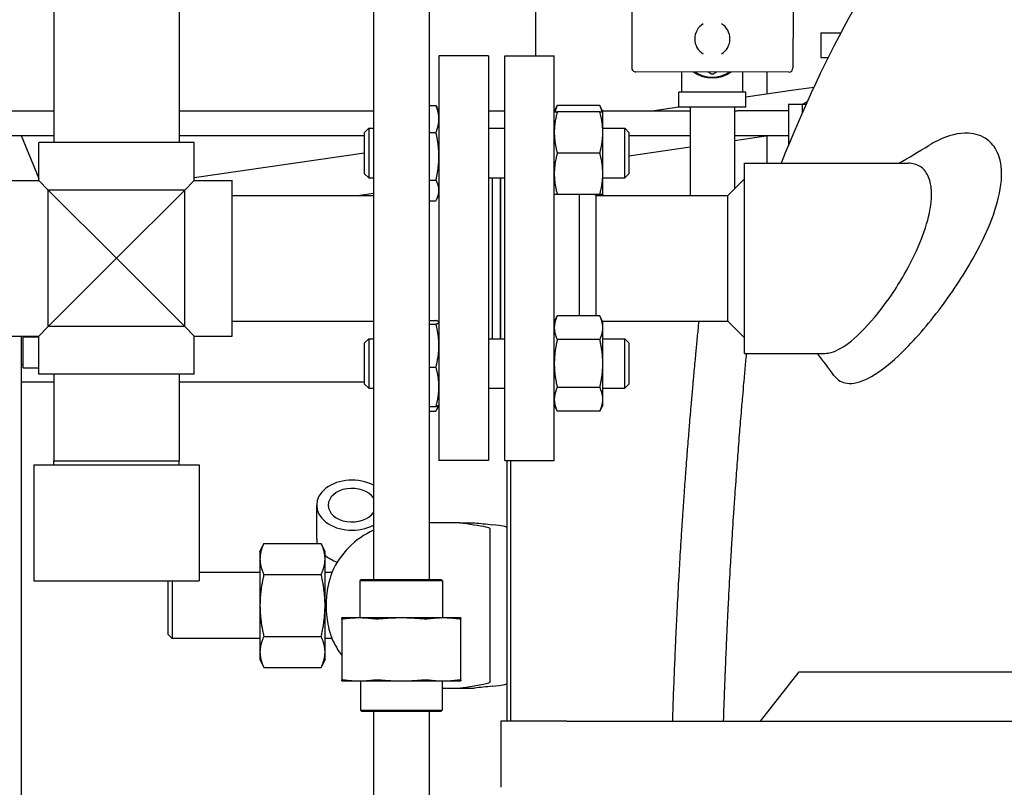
# Model space of a CAD drawing. Header units: inches. Extents: x 18 to 846, y -44 to 561.
# Tile 305 of 642: x 314 to 329, y 466 to 478. Entities that reach past the tile are written whole.
import ezdxf

# ---------------------------------------------------------------- set-up
doc = ezdxf.new("R2010")
doc.units = ezdxf.units.IN
doc.header["$LTSCALE"] = 24
doc.header["$MEASUREMENT"] = 0
doc.layers.add('Dimension (ANSI)', color=7, linetype='Continuous', lineweight=25)
doc.layers.add('Visible (ANSI)', color=7, linetype='Continuous', lineweight=30)
doc.styles.add('Note Text (ANSI)', font='tahoma.ttf')
doc.dimstyles.new('SB Fraction-16 (ANSI)', dxfattribs={"dimscale": 24, "dimtxt": 0.125, "dimasz": 0.098425, "dimexe": 0.125, "dimexo": 0.0625, "dimgap": 0.031496, "dimtad": 0, "dimtih": 1, "dimtoh": 1, "dimdec": 4, "dimrnd": 1e-08, "dimzin": 0, "dimdsep": 46, "dimlunit": 5, "dimtxsty": 'Note Text (ANSI)', "dimcen": 0.09, "dimdle": 0.393701, "dimclrd": 256, "dimclre": 256, "dimclrt": 256, "dimadec": 0, "dimazin": 3, "dimtfac": 0.96, "dimtofl": 0, "dimtmove": 0, "dimatfit": 3, "dimfxl": 1, "dimfrac": 2, "dimtolj": 1, "dimtzin": 12, "dimlwd": -1, "dimlwe": -1, "dimarcsym": 0})

# ---------------------------------------------------------------- blocks, each defined once
blk = doc.blocks.new('*D18')
at = {"layer": 'Defpoints', "color": 0, "transparency": 16777216}
for p in [(336.178, 524.056), (247.36, 404.056), (336.178, 404.056)]:
    blk.add_point(p, dxfattribs=at)
at = {"layer": 'Dimension (ANSI)', "transparency": 16777216}
for p, q in [((334.678, 524.056), (244.36, 524.056)), ((247.36, 521.694), (247.36, 466.375)), ((247.36, 406.419), (247.36, 461.738)), ((334.678, 404.056), (244.36, 404.056))]:
    blk.add_line(p, q, dxfattribs=at)
for points in [[(246.966, 521.694), (247.753, 521.694), (247.36, 524.056)], [(246.966, 406.419), (247.753, 406.419), (247.36, 404.056)]]:
    blk.add_solid(points, dxfattribs=at)
at = {"layer": 'Dimension (ANSI)', "transparency": 16777216, "insert": (244.292, 465.619), "char_height": 3, "attachment_point": 1, "style": 'Note Text (ANSI)'}
blk.add_mtext('\\A1;120', dxfattribs=at)

msp = doc.modelspace()

# ---------------------------------------------------------------- linework, layer by layer
at = {"layer": 'Visible (ANSI)'}
for p, q in [((319.12813, 484.1208), (319.12813, 469.2013)), ((319.96813, 484.1208), (319.96813, 469.2013)), ((314.29013, 478.9313), (314.29013, 475.8063)), ((316.19013, 478.9313), (316.19013, 475.8063)), ((321.57643, 478.45732), (321.57643, 477.1163)), ((323.03391, 477.84151), (323.03312, 476.93901)), ((325.47391, 477.83936), (325.47312, 476.93686)), ((325.89531, 477.46673), (325.89495, 477.09173)), ((325.89531, 477.46673), (326.19671, 477.46645)), ((320.11763, 477.1163), (320.11763, 470.9963)), ((320.86763, 477.1163), (320.11763, 477.1163)), ((320.86763, 477.1163), (320.86763, 470.9963)), ((321.11263, 470.9963), (321.11263, 477.1163)), ((321.11263, 477.1163), (321.86263, 477.1163)), ((321.86263, 470.9963), (321.86263, 477.1163)), ((325.89495, 477.09173), (326.00467, 477.09163)), ((325.41006, 476.87392), (323.09606, 476.87595)), ((323.79343, 476.57044), (323.79343, 476.87534)), ((324.71343, 476.57044), (324.71343, 476.87453)), ((325.07643, 476.87421), (325.07643, 476.5379)), ((325.78813, 476.64198), (325.48538, 476.5977)), ((324.75843, 476.57044), (323.74843, 476.57044)), ((323.74843, 476.34044), (323.74843, 476.57044)), ((325.48538, 476.5977), (324.75843, 476.49139)), ((324.75843, 476.34044), (324.75843, 476.57044)), ((319.96813, 476.36696), (320.07254, 476.36696)), ((320.11763, 476.27229), (320.08559, 476.34098)), ((321.86263, 476.27229), (321.90771, 476.36898)), ((322.55154, 476.36898), (321.90771, 476.36898)), ((322.59663, 476.27229), (322.55154, 476.36898)), ((323.74843, 476.34369), (323.37591, 476.28922)), ((324.75843, 476.34044), (323.74843, 476.34044)), ((323.91593, 476.34044), (323.91593, 475.0063)), ((324.59093, 476.34044), (324.59093, 475.1071)), ((325.6099, 476.38297), (325.40693, 476.38297)), ((325.40693, 476.38297), (325.40693, 475.77094)), ((325.6099, 476.38297), (325.6099, 476.24826)), ((325.66974, 476.38297), (325.6099, 476.38297)), ((325.61457, 476.38297), (325.6891, 476.426)), ((310.80328, 476.28922), (314.29013, 476.28922)), ((316.19013, 476.28922), (319.12813, 476.28922)), ((320.10974, 476.28922), (320.11763, 476.28922)), ((320.86763, 476.28922), (321.11263, 476.28922)), ((321.86263, 476.28922), (321.87052, 476.28922)), ((322.55154, 476.27229), (321.90771, 476.27229)), ((322.58874, 476.28922), (323.91593, 476.28922)), ((322.59663, 475.95979), (322.59663, 476.27229)), ((324.59093, 476.28922), (324.62843, 476.28922)), ((325.40693, 476.28922), (324.62843, 476.28922)), ((310.80328, 475.91422), (314.29013, 475.91422)), ((313.79849, 475.91422), (314.06463, 475.26406)), ((316.19013, 475.91422), (318.99263, 475.91422)), ((318.99263, 475.95979), (319.05513, 476.02229)), ((318.99263, 475.33479), (318.99263, 475.95979)), ((319.05513, 476.02229), (319.05513, 475.27229)), ((319.05513, 476.02229), (319.12813, 476.02229)), ((319.96813, 475.96041), (320.07254, 475.96041)), ((320.86763, 476.02229), (321.11263, 476.02229)), ((322.59663, 476.02229), (322.93013, 476.02229)), ((322.59663, 475.33479), (322.59663, 475.95979)), ((322.93013, 475.27229), (322.93013, 476.02229)), ((322.99263, 475.95979), (322.93013, 476.02229)), ((322.99263, 475.95979), (322.99263, 475.33479)), ((322.99263, 475.91422), (323.91593, 475.91422)), ((325.1309, 475.91422), (324.59093, 475.83525)), ((324.59093, 475.91422), (324.62843, 475.91422)), ((324.62843, 475.91422), (325.40693, 475.91422)), ((325.07643, 475.90625), (325.07643, 475.4938)), ((316.41563, 475.8063), (314.06463, 475.8063)), ((314.06463, 475.2318), (314.06463, 475.8063)), ((316.41563, 475.2318), (316.41563, 475.8063)), ((318.99263, 475.64821), (316.41563, 475.27135)), ((322.55154, 475.64729), (321.90771, 475.64729)), ((323.91593, 475.73654), (322.99263, 475.60152)), ((324.74013, 472.6188), (324.74013, 475.4938)), ((324.74013, 475.4938), (327.21691, 475.4938)), ((318.99263, 475.33479), (319.05513, 475.27229)), ((322.59663, 475.02229), (322.59663, 475.33479)), ((322.99263, 475.33479), (322.93013, 475.27229)), ((313.49013, 475.2318), (314.06463, 475.2318)), ((314.06463, 475.2318), (314.20813, 475.0883)), ((316.27213, 475.0883), (316.41563, 475.2318)), ((316.41563, 475.2318), (316.99013, 475.2318)), ((316.99013, 472.8808), (316.99013, 475.2318)), ((319.05513, 475.27229), (319.12813, 475.27229)), ((319.96813, 475.24074), (320.07254, 475.24074)), ((320.86763, 475.27229), (321.11263, 475.27229)), ((320.92763, 472.84031), (320.92763, 475.27229)), ((321.04763, 472.84031), (321.04763, 475.27229)), ((321.05263, 472.84031), (321.05263, 475.27229)), ((322.59663, 475.27229), (322.93013, 475.27229)), ((324.49013, 475.0063), (324.74013, 475.2563)), ((316.27213, 475.0883), (314.20813, 475.0883)), ((314.20813, 475.0883), (315.24013, 474.0563)), ((314.20813, 473.0243), (314.20813, 475.0883)), ((315.24013, 474.0563), (316.27213, 475.0883)), ((316.27213, 473.0243), (316.27213, 475.0883)), ((316.99013, 475.0063), (319.12813, 475.0063)), ((319.12813, 475.03638), (318.92248, 475.0063)), ((320.11763, 475.02229), (320.08559, 474.9536)), ((322.55154, 475.02229), (321.90771, 475.02229)), ((322.24263, 473.187), (322.24263, 475.02229)), ((322.49263, 475.0063), (322.47664, 475.02229)), ((322.49263, 475.0063), (324.49013, 475.0063)), ((322.49263, 475.0063), (322.49263, 474.0563)), ((322.59663, 475.02229), (322.58917, 475.0063)), ((324.49013, 474.0563), (324.49013, 475.0063)), ((319.96813, 474.92762), (320.07254, 474.92762)), ((315.24013, 474.0563), (314.20813, 473.0243)), ((316.27213, 473.0243), (315.24013, 474.0563)), ((322.49263, 474.0563), (322.49263, 473.187)), ((324.49013, 473.1063), (324.49013, 474.0563)), ((316.99013, 473.1063), (319.12813, 473.1063)), ((319.96813, 473.11554), (320.07254, 473.11554)), ((319.96813, 473.06159), (320.07254, 473.06159)), ((320.11763, 473.09031), (320.11681, 473.09207)), ((321.86263, 473.09031), (321.90771, 473.187)), ((322.55154, 473.187), (321.90771, 473.187)), ((322.59663, 473.09031), (322.55154, 473.187)), ((322.58917, 473.1063), (324.49013, 473.1063)), ((322.59663, 473.00658), (322.59663, 473.09031)), ((324.49013, 473.1063), (324.74013, 472.8563)), ((314.20813, 473.0243), (314.06463, 472.8808)), ((316.27213, 473.0243), (314.20813, 473.0243)), ((316.41563, 472.8808), (316.27213, 473.0243)), ((322.59663, 472.46531), (322.59663, 473.00658)), ((313.49013, 472.8808), (314.06463, 472.8808)), ((313.80343, 455.2318), (313.80343, 472.8808)), ((313.82843, 472.86891), (313.82843, 472.8808)), ((313.82843, 472.86891), (314.06463, 472.86891)), ((313.82843, 472.40016), (313.82843, 472.86891)), ((314.06463, 472.3063), (314.06463, 472.8808)), ((316.41563, 472.3063), (316.41563, 472.8808)), ((316.41563, 472.8808), (316.99013, 472.8808)), ((318.99263, 472.77781), (319.05513, 472.84031)), ((318.99263, 472.15281), (318.99263, 472.77781)), ((319.05513, 472.84031), (319.05513, 472.09031)), ((319.05513, 472.84031), (319.12813, 472.84031)), ((320.86763, 472.84031), (321.11263, 472.84031)), ((322.55154, 472.82616), (321.90771, 472.82616)), ((322.59663, 472.84031), (322.93013, 472.84031)), ((322.93013, 472.09031), (322.93013, 472.84031)), ((322.99263, 472.77781), (322.93013, 472.84031)), ((322.99263, 472.77781), (322.99263, 472.15281)), ((324.74013, 472.6188), (325.95755, 472.6188)), ((322.59663, 471.92405), (322.59663, 472.46531)), ((313.82843, 472.44703), (313.80343, 472.44703)), ((313.82843, 472.40016), (314.06463, 472.40016)), ((319.96813, 472.41137), (320.07254, 472.41137)), ((313.80343, 472.19079), (314.29013, 472.19079)), ((316.41563, 472.3063), (314.06463, 472.3063)), ((314.29013, 472.3063), (314.29013, 470.9938)), ((316.19013, 472.3063), (316.19013, 470.9938)), ((316.19013, 472.19079), (318.99263, 472.19079)), ((318.99263, 472.15281), (319.05513, 472.09031)), ((319.05513, 472.09031), (319.12813, 472.09031)), ((320.86763, 472.09031), (321.11263, 472.09031)), ((322.55154, 472.10447), (321.90771, 472.10447)), ((322.59663, 472.09031), (322.93013, 472.09031)), ((322.99263, 472.15281), (322.93013, 472.09031)), ((322.59663, 471.84031), (322.59663, 471.92405)), ((319.96813, 471.81509), (320.07254, 471.81509)), ((319.96813, 471.74564), (320.07254, 471.74564)), ((320.11681, 471.83856), (320.08559, 471.77162)), ((320.11763, 471.84031), (320.11681, 471.83856)), ((321.86263, 471.84031), (321.90771, 471.74362)), ((322.55154, 471.74362), (321.90771, 471.74362)), ((322.59663, 471.84031), (322.55154, 471.74362)), ((314.29013, 470.9938), (316.19013, 470.9938)), ((314.29176, 470.9313), (314.29013, 470.9938)), ((316.18849, 470.9313), (316.19013, 470.9938)), ((320.86763, 470.9963), (320.11763, 470.9963)), ((321.11263, 470.9963), (321.86263, 470.9963)), ((321.14458, 470.99624), (321.14458, 467.0563)), ((321.20708, 467.0563), (321.20708, 470.99625)), ((313.99013, 470.9313), (316.49013, 470.9313)), ((313.99013, 470.9313), (313.99013, 469.1813)), ((316.49013, 470.9313), (316.49013, 469.1813)), ((318.26793, 469.80833), (318.26793, 470.32311)), ((320.43152, 470.0563), (319.96812, 470.0563)), ((320.43152, 470.0563), (320.65784, 470.0563)), ((320.89458, 469.61929), (320.89458, 469.95925)), ((317.41058, 469.6188), (317.46919, 469.7445)), ((317.46919, 469.7445), (318.33597, 469.7445)), ((318.39458, 469.6188), (318.33597, 469.7445)), ((317.41058, 469.6188), (317.41058, 469.50995)), ((317.41058, 469.50995), (317.41058, 468.8063)), ((318.39458, 469.50995), (318.39458, 469.6188)), ((318.39458, 468.8063), (318.39458, 469.50995)), ((320.89458, 467.99331), (320.89458, 469.61929)), ((317.41058, 469.3063), (316.49013, 469.3063)), ((317.46919, 469.2754), (318.33597, 469.2754)), ((318.49894, 469.3063), (318.39458, 469.3063)), ((318.94396, 469.2013), (318.92313, 469.18047)), ((318.94396, 469.2013), (320.15229, 469.2013)), ((320.15229, 469.2013), (320.17313, 469.18047)), ((313.99013, 469.1813), (316.49013, 469.1813)), ((316.01958, 468.3688), (316.01958, 469.1813)), ((316.08208, 469.1813), (316.08208, 468.3063)), ((320.17313, 469.18047), (318.92313, 469.18047)), ((318.92313, 469.18047), (318.92313, 468.6178)), ((320.17313, 469.18047), (320.17313, 468.6178)), ((317.41058, 468.8063), (317.41058, 468.10266)), ((318.39458, 468.10266), (318.39458, 468.8063)), ((318.91173, 468.6178), (318.64813, 468.6178)), ((318.64813, 468.60292), (318.64813, 467.68018)), ((319.54813, 468.6178), (318.91173, 468.6178)), ((320.18452, 468.6178), (319.54813, 468.6178)), ((320.44813, 468.6178), (320.18452, 468.6178)), ((320.44813, 467.68018), (320.44813, 468.60292)), ((316.01958, 468.3688), (316.08208, 468.3063)), ((317.41058, 468.3063), (316.08208, 468.3063)), ((317.46919, 468.33721), (318.33597, 468.33721)), ((318.49894, 468.3063), (318.39458, 468.3063)), ((317.41058, 468.10266), (317.41058, 467.9938)), ((318.39458, 467.9938), (318.39458, 468.10266)), ((317.41058, 467.9938), (317.46919, 467.86811)), ((317.46919, 467.86811), (318.33597, 467.86811)), ((318.39458, 467.9938), (318.33597, 467.86811)), ((320.89458, 467.65335), (320.89458, 467.99331)), ((324.9809, 467.0563), (325.5693, 467.80153)), ((325.5693, 467.80153), (333.05343, 467.80153)), ((318.64813, 467.6653), (318.91173, 467.6653)), ((318.91173, 467.6653), (319.54813, 467.6653)), ((318.92938, 467.6653), (318.92938, 467.22214)), ((319.54813, 467.6653), (320.18452, 467.6653)), ((320.16687, 467.5563), (320.43152, 467.5563)), ((320.16688, 467.6653), (320.16688, 467.22214)), ((320.18452, 467.6653), (320.44813, 467.6653)), ((320.43152, 467.5563), (320.65784, 467.5563)), ((318.92938, 467.22214), (320.16688, 467.22214)), ((318.95021, 467.2013), (318.92938, 467.22214)), ((320.14604, 467.2013), (318.95021, 467.2013)), ((319.12813, 467.2013), (319.12813, 465.1813)), ((319.96813, 467.2013), (319.96813, 465.1813)), ((320.14604, 467.2013), (320.16688, 467.22214)), ((322.05343, 467.0563), (321.05343, 467.0563)), ((321.05343, 467.0563), (321.05343, 466.0563)), ((322.05343, 467.0563), (332.05343, 467.0563))]:
    msp.add_line(p, q, dxfattribs=at)
for centre, radius, start, end in [((324.2535, 477.37494), 0.2665, 121.069685, 238.829657), ((324.2535, 477.37494), 0.2665, 301.069685, 58.829657), ((323.09612, 476.93895), 0.063, 179.949671, 269.949671), ((325.41012, 476.93692), 0.063, 269.949671, 359.949671), ((324.25343, 477.29044), 0.505, 235.312951, 304.586391), ((324.25343, 477.29044), 0.49213, 237.546258, 302.353085), ((324.25343, 477.29044), 0.44291, 267.905473, 272.094527), ((324.25343, 477.29055), 0.44303, 270, 271.960645), ((319.64458, 468.8063), 1.25, 114.403737, 156.421822), ((319.64458, 468.8063), 1.25, 203.578178, 217.139886)]:
    msp.add_arc(centre, radius, start, end, dxfattribs=at)
for centre, major_axis, ratio, start_param, end_param in [((318.80343, 470.32311), (-0.5355, 0), 0.7070977, 4.06093246, 8.50543816), ((318.80343, 470.32311), (-0.3595, 0), 0.7070977, 3.58523782, 8.98113279), ((329.54458, 470.23621), (-9.65, 0), 0.04782887, 0.40039701, 0.46748636), ((319.14458, 469.9851), (2, 0), 0.04782887, 0, 0.46748636), ((318.80343, 469.80833), (-0.5355, 0), 0.7070977, 0, 0.16937943), ((318.80343, 469.80833), (0.5355, 0), 0.7070977, 3.84369353, 4.28494448), ((329.54458, 467.3764), (9.65, 0), 0.04782887, 2.67410629, 2.74119564), ((319.14458, 467.6275), (-2, 0), 0.04782887, 2.67410629, 3.14159265)]:
    msp.add_ellipse(centre, major_axis=major_axis, ratio=ratio, start_param=start_param, end_param=end_param, dxfattribs=at)
for points, knots in [([(333.05343, 482.8063), (332.49443, 482.8063), (331.93582, 482.71624), (330.80616, 482.3523), (330.23772, 482.06534), (329.06787, 481.25911), (328.47494, 480.71045), (327.37033, 479.41229), (326.85841, 478.66249), (325.99164, 477.10899), (325.62486, 476.32784), (325.29524, 475.4938)], [0, 0, 0, 0, 0.159713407, 0.159713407, 0.331843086, 0.331843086, 0.531261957, 0.531261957, 0.730680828, 0.730680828, 0.901923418, 0.901923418, 0.901923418, 0.901923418]), ([(324.22812, 476.85044), (324.22855, 476.8502), (324.22898, 476.84996), (324.23187, 476.84858), (324.23461, 476.84791), (324.23724, 476.84782)], [-0.1074861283, -0.1074861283, -0.1074861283, -0.1074861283, -0.1038007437, -0.1038007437, -0.0837365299, -0.0837365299, -0.0837365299, -0.0837365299]), ([(324.26962, 476.84782), (324.27225, 476.84791), (324.27499, 476.84858), (324.27787, 476.84996), (324.27831, 476.8502), (324.27874, 476.85044)], [-0.241402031, -0.241402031, -0.241402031, -0.241402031, -0.2213378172, -0.2213378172, -0.2176524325, -0.2176524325, -0.2176524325, -0.2176524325]), ([(326.09125, 472.2863), (326.09421, 472.28229), (326.09721, 472.27837), (326.10027, 472.27456), (326.15111, 472.21107), (326.21544, 472.17559), (326.38206, 472.15452), (326.48822, 472.18121), (326.74769, 472.3113), (326.90492, 472.42992), (327.26701, 472.76807), (327.47521, 473.0034), (327.86633, 473.51723), (328.04398, 473.78378), (328.29228, 474.22369), (328.38178, 474.40275), (328.52761, 474.7616), (328.58256, 474.93932), (328.61715, 475.14934), (328.6224, 475.19174), (328.62751, 475.2568), (328.62872, 475.28018), (328.62969, 475.32251), (328.62965, 475.34157), (328.62848, 475.38298), (328.62713, 475.40514), (328.62123, 475.46677), (328.61497, 475.50472), (328.59561, 475.58531), (328.58125, 475.62646), (328.52647, 475.74303), (328.47532, 475.80479), (328.33255, 475.91149), (328.2335, 475.9429), (327.98174, 475.95565), (327.82126, 475.91562), (327.61547, 475.81443), (327.57226, 475.79047), (327.52893, 475.76378)], [34.23364595, 34.23364595, 34.23364595, 34.23364595, 34.32286471, 34.32286471, 34.32286471, 35.80728506, 35.80728506, 37.60739687, 37.60739687, 39.81655036, 39.81655036, 42.48412048, 42.48412048, 44.96809272, 44.96809272, 46.58270325, 46.58270325, 48.21651639, 48.21651639, 48.64198315, 48.64198315, 48.88711474, 48.88711474, 49.09407152, 49.09407152, 49.34477196, 49.34477196, 49.80897703, 49.80897703, 50.38965513, 50.38965513, 51.61412338, 51.61412338, 53.26402451, 53.26402451, 55.49633706, 55.49633706, 56.0851961, 56.0851961, 56.0851961, 56.0851961]), ([(325.95755, 472.6188), (325.98747, 472.6188), (326.01922, 472.62371), (326.14334, 472.65909), (326.24477, 472.71875), (326.48156, 472.9093), (326.61922, 473.05237), (326.89449, 473.39483), (327.03275, 473.59597), (327.24563, 473.96644), (327.32721, 474.12846), (327.4575, 474.44432), (327.50729, 474.59634), (327.54946, 474.79722), (327.55823, 474.85228), (327.56636, 474.93222), (327.56822, 474.95865), (327.56991, 475.005), (327.57008, 475.02515), (327.56916, 475.06701), (327.56792, 475.08853), (327.56257, 475.14442), (327.55708, 475.17731), (327.5405, 475.24483), (327.52854, 475.27821), (327.48418, 475.36885), (327.44387, 475.4141), (327.34375, 475.47809), (327.28287, 475.4938), (327.21691, 475.4938)], [25.93316069, 25.93316069, 25.93316069, 25.93316069, 26.50415136, 26.50415136, 28.06105512, 28.06105512, 29.95158226, 29.95158226, 31.8756514, 31.8756514, 33.24013465, 33.24013465, 34.51222831, 34.51222831, 35.01397029, 35.01397029, 35.27115999, 35.27115999, 35.47761363, 35.47761363, 35.71133356, 35.71133356, 36.10564474, 36.10564474, 36.58155263, 36.58155263, 37.5521907, 37.5521907, 38.61249984, 38.61249984, 38.61249984, 38.61249984]), ([(324.04776, 473.1063), (324.045, 473.07893), (324.04221, 473.05103), (324.03938, 473.02262), (324.03862, 473.01503), (324.03786, 473.0074), (324.0371, 472.99974), (324.03353, 472.96385), (324.02991, 472.92717), (324.02624, 472.88973), (324.02247, 472.85134), (324.01865, 472.81213), (324.01478, 472.77212), (324.01394, 472.76339), (324.01309, 472.75462), (324.01224, 472.74581), (324.00882, 472.71034), (324.00537, 472.67429), (324.00189, 472.63768), (324.00101, 472.62838), (324.00012, 472.61905), (323.99923, 472.60968), (323.99567, 472.57209), (323.99208, 472.53393), (323.98846, 472.4952), (323.98405, 472.44803), (323.97959, 472.39991), (323.9751, 472.35092), (323.97415, 472.34056), (323.97319, 472.33016), (323.97224, 472.31973), (323.9686, 472.27995), (323.96494, 472.23961), (323.96127, 472.19877), (323.96091, 472.19479), (323.96055, 472.19081), (323.9602, 472.18682), (323.95958, 472.17995), (323.95896, 472.17306), (323.95834, 472.16616), (323.95507, 472.1296), (323.95178, 472.09265), (323.94848, 472.05534), (323.94187, 471.9805), (323.93521, 471.90392), (323.92852, 471.82579), (323.92751, 471.81408), (323.92651, 471.80233), (323.92551, 471.79054), (323.92021, 471.72844), (323.91491, 471.6654), (323.9096, 471.60152), (323.90886, 471.59261), (323.90812, 471.58367), (323.90738, 471.57473), (323.90711, 471.57151), (323.90685, 471.56828), (323.90658, 471.56506), (323.9034, 471.52655), (323.90021, 471.48771), (323.89703, 471.44855), (323.88848, 471.34341), (323.87994, 471.23597), (323.87145, 471.12651), (323.87046, 471.11384), (323.86948, 471.10114), (323.8685, 471.08841), (323.86773, 471.07851), (323.86697, 471.06859), (323.86621, 471.05865), (323.86158, 470.9985), (323.85698, 470.93773), (323.85239, 470.87637), (323.85143, 470.86357), (323.85048, 470.85073), (323.84952, 470.83788), (323.84156, 470.73071), (323.83366, 470.62181), (323.82587, 470.51135), (323.82216, 470.45879), (323.81846, 470.40584), (323.8148, 470.35255), (323.81392, 470.33972), (323.81303, 470.32687), (323.81215, 470.31399), (323.80686, 470.23657), (323.80162, 470.15843), (323.79644, 470.07963), (323.7956, 470.06687), (323.79477, 470.05409), (323.79393, 470.0413), (323.79167, 470.00663), (323.78942, 469.97183), (323.78718, 469.93692), (323.77825, 469.79766), (323.76951, 469.65623), (323.76101, 469.51305), (323.76027, 469.50072), (323.75954, 469.48839), (323.75882, 469.47604), (323.75775, 469.45802), (323.7567, 469.43998), (323.75564, 469.42191), (323.75403, 469.39428), (323.75243, 469.36659), (323.75083, 469.33884), (323.74857, 469.29936), (323.74632, 469.25975), (323.74409, 469.22002), (323.74342, 469.20807), (323.74275, 469.19612), (323.74208, 469.18415), (323.73356, 469.03126), (323.72533, 468.8765), (323.71743, 468.72022), (323.71587, 468.68937), (323.71432, 468.65846), (323.71279, 468.62749), (323.71224, 468.61641), (323.71169, 468.60532), (323.71115, 468.59423), (323.70682, 468.50628), (323.7026, 468.41784), (323.69849, 468.32895), (323.698, 468.31838), (323.69751, 468.3078), (323.69703, 468.29722), (323.69378, 468.22646), (323.6906, 468.15543), (323.6875, 468.08415), (323.68222, 467.96303), (323.67715, 467.84111), (323.6723, 467.71852), (323.67193, 467.70915), (323.67156, 467.69976), (323.67119, 467.69038), (323.6704, 467.67028), (323.66962, 467.65017), (323.66884, 467.63004), (323.66633, 467.56477), (323.66387, 467.49932), (323.66148, 467.43371), (323.66116, 467.4249), (323.66084, 467.4161), (323.66052, 467.40729), (323.6602, 467.39859), (323.65989, 467.38989), (323.65958, 467.38118), (323.65571, 467.27337), (323.65201, 467.16503), (323.6485, 467.0563)], [0.778215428, 0.778215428, 0.778215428, 0.778215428, 0.781110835, 0.781110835, 0.781110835, 0.781884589, 0.781884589, 0.781884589, 0.78550723, 0.78550723, 0.78550723, 0.789220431, 0.789220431, 0.789220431, 0.790030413, 0.790030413, 0.790030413, 0.793293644, 0.793293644, 0.793293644, 0.794122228, 0.794122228, 0.794122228, 0.797447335, 0.797447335, 0.797447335, 0.80149702, 0.80149702, 0.80149702, 0.802353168, 0.802353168, 0.802353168, 0.805616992, 0.805616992, 0.805616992, 0.805934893, 0.805934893, 0.805934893, 0.806482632, 0.806482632, 0.806482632, 0.809385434, 0.809385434, 0.809385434, 0.81520909, 0.81520909, 0.81520909, 0.816082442, 0.816082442, 0.816082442, 0.820684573, 0.820684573, 0.820684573, 0.821326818, 0.821326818, 0.821326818, 0.821557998, 0.821557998, 0.821557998, 0.824318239, 0.824318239, 0.824318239, 0.831729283, 0.831729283, 0.831729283, 0.832587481, 0.832587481, 0.832587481, 0.833255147, 0.833255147, 0.833255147, 0.837297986, 0.837297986, 0.837297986, 0.838141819, 0.838141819, 0.838141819, 0.845175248, 0.845175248, 0.845175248, 0.848522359, 0.848522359, 0.848522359, 0.849328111, 0.849328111, 0.849328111, 0.854175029, 0.854175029, 0.854175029, 0.854960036, 0.854960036, 0.854960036, 0.857087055, 0.857087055, 0.857087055, 0.865571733, 0.865571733, 0.865571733, 0.86630193, 0.86630193, 0.86630193, 0.867367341, 0.867367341, 0.867367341, 0.868996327, 0.868996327, 0.868996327, 0.871313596, 0.871313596, 0.871313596, 0.872010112, 0.872010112, 0.872010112, 0.880909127, 0.880909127, 0.880909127, 0.882665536, 0.882665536, 0.882665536, 0.883293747, 0.883293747, 0.883293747, 0.88827426, 0.88827426, 0.88827426, 0.888866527, 0.888866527, 0.888866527, 0.892826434, 0.892826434, 0.892826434, 0.899554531, 0.899554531, 0.899554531, 0.900069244, 0.900069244, 0.900069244, 0.901171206, 0.901171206, 0.901171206, 0.904744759, 0.904744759, 0.904744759, 0.905224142, 0.905224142, 0.905224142, 0.905697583, 0.905697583, 0.905697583, 0.911560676, 0.911560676, 0.911560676, 0.911560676]), ([(324.76713, 472.6188), (324.7669, 472.61631), (324.76666, 472.61382), (324.76643, 472.61132), (324.76603, 472.60702), (324.76562, 472.60272), (324.76522, 472.5984), (324.76452, 472.59098), (324.76382, 472.58353), (324.76313, 472.57608), (324.75944, 472.53657), (324.75573, 472.49668), (324.75203, 472.45647), (324.7446, 472.37579), (324.73711, 472.29322), (324.72961, 472.20912), (324.72848, 472.1965), (324.72735, 472.18386), (324.72623, 472.17118), (324.7203, 472.10436), (324.71436, 472.03662), (324.70844, 471.96817), (324.70761, 471.95862), (324.70679, 471.94906), (324.70596, 471.93948), (324.70566, 471.93603), (324.70537, 471.93258), (324.70507, 471.92912), (324.70152, 471.88789), (324.69797, 471.8463), (324.69443, 471.80437), (324.6849, 471.6918), (324.67539, 471.57677), (324.66597, 471.45999), (324.66488, 471.44646), (324.66379, 471.43292), (324.6627, 471.41935), (324.66185, 471.40879), (324.66101, 471.39822), (324.66016, 471.38763), (324.65504, 471.32353), (324.64994, 471.25878), (324.64487, 471.19344), (324.64381, 471.1798), (324.64275, 471.16614), (324.64169, 471.15245), (324.63288, 471.03836), (324.62417, 470.92256), (324.61559, 470.80549), (324.6115, 470.74978), (324.60744, 470.69366), (324.60341, 470.63718), (324.60244, 470.62358), (324.60147, 470.60997), (324.6005, 470.59633), (324.59468, 470.51429), (324.58893, 470.43152), (324.58324, 470.34817), (324.58232, 470.33467), (324.58141, 470.32116), (324.58049, 470.30763), (324.57801, 470.27097), (324.57554, 470.23421), (324.57309, 470.19736), (324.56332, 470.05036), (324.55376, 469.90102), (324.54448, 469.75015), (324.54368, 469.73716), (324.54288, 469.72417), (324.54209, 469.71116), (324.54093, 469.69218), (324.53977, 469.67318), (324.53862, 469.65416), (324.53687, 469.62508), (324.53512, 469.59595), (324.53338, 469.56677), (324.53091, 469.52527), (324.52847, 469.48362), (324.52604, 469.44183), (324.52531, 469.42927), (324.52458, 469.4167), (324.52385, 469.40411), (324.51458, 469.24334), (324.50563, 469.08063), (324.49705, 468.91681), (324.49536, 468.88447), (324.49368, 468.85207), (324.49202, 468.8196), (324.49142, 468.80799), (324.49083, 468.79637), (324.49024, 468.78474), (324.48555, 468.69254), (324.48097, 468.59984), (324.47652, 468.50673), (324.47599, 468.49566), (324.47546, 468.48458), (324.47494, 468.47349), (324.47142, 468.39939), (324.46798, 468.32503), (324.46462, 468.25047), (324.45892, 468.1238), (324.45344, 467.99629), (324.4482, 467.8682), (324.4478, 467.8584), (324.4474, 467.84859), (324.447, 467.83879), (324.44615, 467.81779), (324.4453, 467.79678), (324.44447, 467.77576), (324.44175, 467.70757), (324.4391, 467.63922), (324.43652, 467.57075), (324.43617, 467.56156), (324.43583, 467.55237), (324.43548, 467.54318), (324.43514, 467.5341), (324.43481, 467.52502), (324.43447, 467.51593), (324.42882, 467.36353), (324.42352, 467.21022), (324.41858, 467.0563)], [0.805432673, 0.805432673, 0.805432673, 0.805432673, 0.805616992, 0.805616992, 0.805616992, 0.805934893, 0.805934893, 0.805934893, 0.806482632, 0.806482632, 0.806482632, 0.809385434, 0.809385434, 0.809385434, 0.81520909, 0.81520909, 0.81520909, 0.816082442, 0.816082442, 0.816082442, 0.820684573, 0.820684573, 0.820684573, 0.821326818, 0.821326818, 0.821326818, 0.821557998, 0.821557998, 0.821557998, 0.824318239, 0.824318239, 0.824318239, 0.831729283, 0.831729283, 0.831729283, 0.832587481, 0.832587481, 0.832587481, 0.833255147, 0.833255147, 0.833255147, 0.837297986, 0.837297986, 0.837297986, 0.838141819, 0.838141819, 0.838141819, 0.845175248, 0.845175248, 0.845175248, 0.848522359, 0.848522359, 0.848522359, 0.849328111, 0.849328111, 0.849328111, 0.854175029, 0.854175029, 0.854175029, 0.854960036, 0.854960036, 0.854960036, 0.857087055, 0.857087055, 0.857087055, 0.865571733, 0.865571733, 0.865571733, 0.86630193, 0.86630193, 0.86630193, 0.867367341, 0.867367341, 0.867367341, 0.868996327, 0.868996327, 0.868996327, 0.871313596, 0.871313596, 0.871313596, 0.872010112, 0.872010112, 0.872010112, 0.880909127, 0.880909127, 0.880909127, 0.882665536, 0.882665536, 0.882665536, 0.883293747, 0.883293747, 0.883293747, 0.88827426, 0.88827426, 0.88827426, 0.888866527, 0.888866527, 0.888866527, 0.892826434, 0.892826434, 0.892826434, 0.899554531, 0.899554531, 0.899554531, 0.900069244, 0.900069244, 0.900069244, 0.901171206, 0.901171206, 0.901171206, 0.904744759, 0.904744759, 0.904744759, 0.905224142, 0.905224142, 0.905224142, 0.905697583, 0.905697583, 0.905697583, 0.913639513, 0.913639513, 0.913639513, 0.913639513]), ([(320.89272, 469.96776), (320.88604, 469.97533), (320.86189, 469.98288), (320.7356, 470.01115), (320.56072, 470.03316), (320.43152, 470.0563)], [0.22095062, 0.22095062, 0.22095062, 0.22095062, 1.4278888, 1.4278888, 4.83429221, 4.83429221, 4.83429221, 4.83429221]), ([(318.49894, 469.3063), (318.49894, 469.3063), (318.49635, 469.2995), (318.48647, 469.27158), (318.47883, 469.24934), (318.46086, 469.18905), (318.45047, 469.1501), (318.4315, 469.05905), (318.42312, 469.00712), (318.41496, 468.92442), (318.41298, 468.89665), (318.41096, 468.84838), (318.41052, 468.82817), (318.41048, 468.78807), (318.41085, 468.76825), (318.41268, 468.72128), (318.41449, 468.69438), (318.42183, 468.61618), (318.42924, 468.56731), (318.44837, 468.47004), (318.4605, 468.42447), (318.48183, 468.35353), (318.4908, 468.32858), (318.49774, 468.30949), (318.49891, 468.30629), (318.49891, 468.30629)], [-8.06285876, -8.06285876, -8.06285876, -8.06285876, -7.69970356, -7.69970356, -7.3009728, -7.3009728, -6.86791992, -6.86791992, -6.42313067, -6.42313067, -6.20646758, -6.20646758, -6.05214122, -6.05214122, -5.9009195, -5.9009195, -5.6915643, -5.6915643, -5.27828854, -5.27828854, -4.78026163, -4.78026163, -4.28262045, -4.28262045, -4.03199162, -4.03199162, -4.03199162, -4.03199162]), ([(318.68474, 468.60292), (318.673, 468.60143), (318.6637, 468.60069), (318.65158, 468.60069), (318.64813, 468.60143), (318.64813, 468.60292)], [1.292675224, 1.292675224, 1.292675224, 1.292675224, 1.413350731, 1.413350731, 1.534026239, 1.534026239, 1.534026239, 1.534026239]), ([(319.22711, 468.60292), (319.21051, 468.60143), (319.19391, 468.60069), (319.16464, 468.60069), (319.15046, 468.60143), (319.13872, 468.60292)], [1.292675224, 1.292675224, 1.292675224, 1.292675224, 1.413350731, 1.413350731, 1.534026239, 1.534026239, 1.534026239, 1.534026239]), ([(319.95753, 468.60292), (319.94579, 468.60143), (319.93161, 468.60069), (319.90235, 468.60069), (319.88574, 468.60143), (319.86914, 468.60292)], [1.292675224, 1.292675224, 1.292675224, 1.292675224, 1.413350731, 1.413350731, 1.534026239, 1.534026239, 1.534026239, 1.534026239]), ([(320.44813, 468.60292), (320.44813, 468.60143), (320.44467, 468.60069), (320.43255, 468.60069), (320.42325, 468.60143), (320.41152, 468.60292)], [0.414702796, 0.414702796, 0.414702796, 0.414702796, 0.535378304, 0.535378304, 0.656053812, 0.656053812, 0.656053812, 0.656053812]), ([(318.64813, 467.68018), (318.64813, 467.68168), (318.65158, 467.68241), (318.6637, 467.68241), (318.673, 467.68168), (318.68474, 467.68018)], [0.414702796, 0.414702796, 0.414702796, 0.414702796, 0.535378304, 0.535378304, 0.656053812, 0.656053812, 0.656053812, 0.656053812]), ([(319.13872, 467.68018), (319.15046, 467.68168), (319.16464, 467.68241), (319.19391, 467.68241), (319.21051, 467.68168), (319.22711, 467.68018)], [0.414702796, 0.414702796, 0.414702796, 0.414702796, 0.535378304, 0.535378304, 0.656053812, 0.656053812, 0.656053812, 0.656053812]), ([(319.86914, 467.68018), (319.88574, 467.68168), (319.90235, 467.68241), (319.93161, 467.68241), (319.94579, 467.68168), (319.95753, 467.68018)], [0.414702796, 0.414702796, 0.414702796, 0.414702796, 0.535378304, 0.535378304, 0.656053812, 0.656053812, 0.656053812, 0.656053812]), ([(320.41152, 467.68018), (320.42325, 467.68168), (320.43255, 467.68241), (320.44467, 467.68241), (320.44813, 467.68168), (320.44813, 467.68018)], [1.292675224, 1.292675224, 1.292675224, 1.292675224, 1.413350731, 1.413350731, 1.534026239, 1.534026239, 1.534026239, 1.534026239]), ([(320.43152, 467.5563), (320.45317, 467.56018), (320.47619, 467.56404), (320.57771, 467.58044), (320.66222, 467.59257), (320.81515, 467.61801), (320.881, 467.63156), (320.89272, 467.64485)], [17.24883005, 17.24883005, 17.24883005, 17.24883005, 17.85490991, 17.85490991, 19.83059007, 19.83059007, 22.11128903, 22.11128903, 22.11128903, 22.11128903])]:
    msp.add_open_spline(points, degree=3, knots=knots, dxfattribs=at)
for points, weights in [([(324.22812, 476.85044), (324.20637, 476.863), (324.18559, 476.875)], [1.08836347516, 1.10328901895, 1.11478688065]), ([(324.32106, 476.87488), (324.30038, 476.86294), (324.27874, 476.85044)], [1.11467155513, 1.10321422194, 1.08836347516]), ([(320.07254, 476.36696), (320.07966, 476.35372), (320.08559, 476.34098)], [1, 1.00580630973, 1.00983612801]), ([(320.11763, 476.16369), (320.11763, 476.25803), (320.07254, 476.36696)], [1, 1.0379548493, 1]), ([(321.90771, 476.36898), (321.88394, 476.318), (321.87291, 476.27229)], [1, 1.01965956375, 1.01895290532]), ([(322.58635, 476.27229), (322.57531, 476.318), (322.55154, 476.36898)], [1.01895290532, 1.01965956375, 1]), ([(321.86263, 476.27229), (321.86263, 476.27229), (321.90771, 476.27229)], [1, 1.0379548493, 1]), ([(321.90771, 476.27229), (321.86263, 476.10482), (321.86263, 475.95979)], [1, 1.0379548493, 1]), ([(322.59663, 475.95979), (322.59663, 476.10482), (322.55154, 476.27229)], [1, 1.0379548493, 1]), ([(322.55154, 476.27229), (322.59663, 476.27229), (322.59663, 476.27229)], [1, 1.0379548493, 1]), ([(320.07254, 475.96041), (320.11763, 476.06935), (320.11763, 476.16369)], [1, 1.0379548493, 1]), ([(320.11763, 475.60058), (320.11763, 475.76758), (320.07254, 475.96041)], [1, 1.0379548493, 1]), ([(321.86263, 475.95979), (321.86263, 475.81476), (321.90771, 475.64729)], [1, 1.0379548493, 1]), ([(322.55154, 475.64729), (322.59663, 475.81476), (322.59663, 475.95979)], [1, 1.0379548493, 1]), ([(320.07254, 475.24074), (320.11763, 475.43358), (320.11763, 475.60058)], [1, 1.0379548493, 1]), ([(321.90771, 475.64729), (321.86263, 475.47982), (321.86263, 475.33479)], [1, 1.0379548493, 1]), ([(322.59663, 475.33479), (322.59663, 475.47982), (322.55154, 475.64729)], [1, 1.0379548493, 1]), ([(321.86263, 475.33479), (321.86263, 475.18976), (321.90771, 475.02229)], [1, 1.0379548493, 1]), ([(322.55154, 475.02229), (322.59663, 475.18976), (322.59663, 475.33479)], [1, 1.0379548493, 1]), ([(320.11763, 475.08418), (320.11763, 475.15684), (320.07254, 475.24074)], [1, 1.0379548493, 1]), ([(320.07254, 474.92762), (320.11763, 475.01152), (320.11763, 475.08418)], [1, 1.0379548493, 1]), ([(321.90771, 475.02229), (321.86263, 475.02229), (321.86263, 475.02229)], [1, 1.0379548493, 1]), ([(322.59663, 475.02229), (322.59663, 475.02229), (322.55154, 475.02229)], [1, 1.0379548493, 1]), ([(322.58215, 475.0063), (322.58443, 475.01435), (322.58635, 475.02229)], [1.01858442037, 1.01907558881, 1.01895290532]), ([(320.11763, 473.08856), (320.11763, 473.10108), (320.07254, 473.11554)], [1, 1.0379548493, 1]), ([(320.07254, 473.06159), (320.11763, 473.07605), (320.11763, 473.08856)], [1, 1.0379548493, 1]), ([(320.11763, 472.73648), (320.11763, 472.88737), (320.07254, 473.06159)], [1, 1.0379548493, 1]), ([(321.90771, 473.187), (321.86263, 473.09031), (321.86263, 473.00658)], [1, 1.0379548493, 1]), ([(322.59663, 473.00658), (322.59663, 473.09031), (322.55154, 473.187)], [1, 1.0379548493, 1]), ([(321.86263, 473.00658), (321.86263, 472.92284), (321.90771, 472.82616)], [1, 1.0379548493, 1]), ([(322.55154, 472.82616), (322.59663, 472.92284), (322.59663, 473.00658)], [1, 1.0379548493, 1]), ([(321.90771, 472.82616), (321.86263, 472.63278), (321.86263, 472.46531)], [1, 1.0379548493, 1]), ([(322.59663, 472.46531), (322.59663, 472.63278), (322.55154, 472.82616)], [1, 1.0379548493, 1]), ([(320.07254, 472.41137), (320.11763, 472.5856), (320.11763, 472.73648)], [1, 1.0379548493, 1]), ([(321.86263, 472.46531), (321.86263, 472.29784), (321.90771, 472.10447)], [1, 1.0379548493, 1]), ([(322.55154, 472.10447), (322.59663, 472.29784), (322.59663, 472.46531)], [1, 1.0379548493, 1]), ([(320.11763, 472.11323), (320.11763, 472.2516), (320.07254, 472.41137)], [1, 1.0379548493, 1]), ([(320.07254, 471.81509), (320.11763, 471.97486), (320.11763, 472.11323)], [1, 1.0379548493, 1]), ([(321.90771, 472.10447), (321.86263, 472.00778), (321.86263, 471.92405)], [1, 1.0379548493, 1]), ([(322.59663, 471.92405), (322.59663, 472.00778), (322.55154, 472.10447)], [1, 1.0379548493, 1]), ([(321.86263, 471.92405), (321.86263, 471.84031), (321.90771, 471.74362)], [1, 1.0379548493, 1]), ([(322.55154, 471.74362), (322.59663, 471.84031), (322.59663, 471.92405)], [1, 1.0379548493, 1]), ([(320.11681, 471.83856), (320.11172, 471.82765), (320.07254, 471.81509)], [1.00887854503, 1.03282122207, 1]), ([(320.07254, 471.74564), (320.09631, 471.78988), (320.10735, 471.82954)], [1, 1.01965956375, 1.01895290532]), ([(317.46919, 469.7445), (317.41058, 469.6188), (317.41058, 469.50995)], [1, 1.0379548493, 1]), ([(318.39458, 469.50995), (318.39458, 469.6188), (318.33597, 469.7445)], [1, 1.0379548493, 1]), ([(317.41058, 469.50995), (317.41058, 469.40109), (317.46919, 469.2754)], [1, 1.0379548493, 1]), ([(318.33597, 469.2754), (318.39458, 469.40109), (318.39458, 469.50995)], [1, 1.0379548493, 1]), ([(317.46919, 469.2754), (317.41058, 469.02401), (317.41058, 468.8063)], [1, 1.0379548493, 1]), ([(318.39458, 468.8063), (318.39458, 469.02401), (318.33597, 469.2754)], [1, 1.0379548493, 1]), ([(317.41058, 468.8063), (317.41058, 468.58859), (317.46919, 468.33721)], [1, 1.0379548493, 1]), ([(318.33597, 468.33721), (318.39458, 468.58859), (318.39458, 468.8063)], [1, 1.0379548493, 1]), ([(318.64813, 468.60292), (318.64813, 468.6178), (318.64813, 468.6178)], [1.06851824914, 1.04951712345, 1]), ([(318.91173, 468.6178), (318.80163, 468.6178), (318.68474, 468.60292)], [1, 1.04951712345, 1.06851824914]), ([(319.13872, 468.60292), (319.02183, 468.6178), (318.91173, 468.6178)], [1.06851824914, 1.04951712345, 1]), ([(319.54813, 468.6178), (319.39242, 468.6178), (319.22711, 468.60292)], [1, 1.04951712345, 1.06851824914]), ([(319.86914, 468.60292), (319.70383, 468.6178), (319.54813, 468.6178)], [1.06851824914, 1.04951712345, 1]), ([(320.18452, 468.6178), (320.07442, 468.6178), (319.95753, 468.60292)], [1, 1.04951712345, 1.06851824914]), ([(320.41152, 468.60292), (320.29462, 468.6178), (320.18452, 468.6178)], [1.06851824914, 1.04951712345, 1]), ([(320.44813, 468.6178), (320.44813, 468.6178), (320.44813, 468.60292)], [1, 1.04951712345, 1.06851824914]), ([(317.46919, 468.33721), (317.41058, 468.21151), (317.41058, 468.10266)], [1, 1.0379548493, 1]), ([(318.39458, 468.10266), (318.39458, 468.21151), (318.33597, 468.33721)], [1, 1.0379548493, 1]), ([(317.41058, 468.10266), (317.41058, 467.9938), (317.46919, 467.86811)], [1, 1.0379548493, 1]), ([(318.33597, 467.86811), (318.39458, 467.9938), (318.39458, 468.10266)], [1, 1.0379548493, 1]), ([(318.64813, 467.6653), (318.64813, 467.6653), (318.64813, 467.68018)], [1, 1.04951712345, 1.06851824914]), ([(318.68474, 467.68018), (318.80163, 467.6653), (318.91173, 467.6653)], [1.06851824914, 1.04951712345, 1]), ([(318.91173, 467.6653), (319.02183, 467.6653), (319.13872, 467.68018)], [1, 1.04951712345, 1.06851824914]), ([(319.22711, 467.68018), (319.39242, 467.6653), (319.54813, 467.6653)], [1.06851824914, 1.04951712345, 1]), ([(319.54813, 467.6653), (319.70383, 467.6653), (319.86914, 467.68018)], [1, 1.04951712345, 1.06851824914]), ([(319.95753, 467.68018), (320.07442, 467.6653), (320.18452, 467.6653)], [1.06851824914, 1.04951712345, 1]), ([(320.18452, 467.6653), (320.29462, 467.6653), (320.41152, 467.68018)], [1, 1.04951712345, 1.06851824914]), ([(320.44813, 467.68018), (320.44813, 467.6653), (320.44813, 467.6653)], [1.06851824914, 1.04951712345, 1])]:
    msp.add_rational_spline(points, weights, degree=2, dxfattribs=at)
for points in [[(327.07393, 475.4938), (327.22658, 475.58048), (327.37829, 475.67108), (327.5289, 475.7638)], [(326.09125, 472.2863), (326.00914, 472.39786), (325.92693, 472.50874), (325.84464, 472.6188)], [(320.89458, 469.95925), (320.89458, 469.96347), (320.894, 469.96631), (320.89272, 469.96776)], [(320.89272, 467.64485), (320.894, 467.6463), (320.89458, 467.64913), (320.89458, 467.65335)]]:
    msp.add_open_spline(points, degree=3, dxfattribs=at)

# ---------------------------------------------------------------- dimensions: what is measured, and where the dimension line sits
at = {"layer": 'Dimension (ANSI)'}
dim = msp.add_linear_dim(base=(247.35953, 404.0563), p1=(336.17843, 524.0563), p2=(336.17843, 404.0563), angle=90, dimstyle='SB Fraction-16 (ANSI)', override={"dimgap": 0.031496, "dimdec": 4, "dimtol": 0, "dimlim": 0, "dimtp": 0, "dimtm": 0, "dimtdec": 2, "dimatfit": 1}, dxfattribs=at)
dim.commit()
dim.dimension.update_dxf_attribs({"geometry": '*D18', "text_midpoint": (247.35953, 464.0563), "dimtype": 160})

doc.saveas('drawing.dxf')
